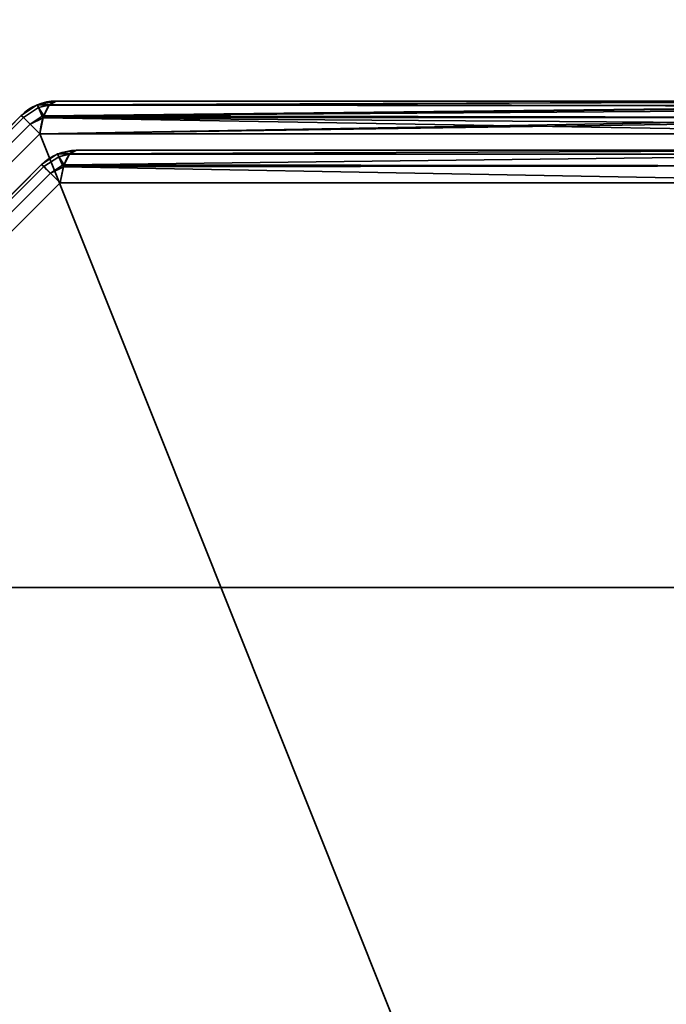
# Model space of a CAD drawing. Header units: millimetres. Extents: x -603 to 3703, y -115 to 249.
# Tile 699 of 1056: x 2471 to 2480, y -19 to -5. Entities that reach past the tile are written whole.
import ezdxf

# ---------------------------------------------------------------- set-up
doc = ezdxf.new("R2010")
doc.units = ezdxf.units.MM
doc.layers.add('151', color=7, linetype='Continuous', true_color=0xffffff)

# ---------------------------------------------------------------- blocks, each defined once
blk = doc.blocks.new('UG_SURFACE_003')
at = {"layer": '151', "color": 252, "linetype": 'Continuous', "lineweight": 35}
for points in [[(3703, -13.3, 2212.25), (3703, 230.4, 2212.25), (2297, 230.4, 2212.25), (2297, -13.3, 2212.25)], [(2447, -13.3, 2062.25), (2447, 230.4, 2062.25), (3553, 230.4, 2062.25), (3553, -13.3, 2062.25)], [(3703, -13.3, 2212.25), (2297, -13.3, 2212.25), (2447, -13.3, 2062.25), (3553, -13.3, 2062.25)]]:
    blk.add_3dface(points, dxfattribs=at)
blk = doc.blocks.new('UG_SURFACE_204')
at = {"layer": '151', "color": 252, "linetype": 'Continuous', "lineweight": 35}
for points in [[(2470.851, -6.454, 1159.987), (2470.832, -6.413, 1159.739), (2470.605, -6.564, 1159.739), (2470.637, -6.596, 1159.986)], [(2470.832, -6.413, 1159.739), (2470.832, -6.413, 1012.761), (2470.605, -6.564, 1012.761), (2470.605, -6.564, 1159.739)], [(2470.637, -6.596, 1012.514), (2470.605, -6.564, 1012.761), (2470.832, -6.413, 1012.761), (2470.851, -6.454, 1012.513)], [(2470.901, -6.575, 1160.204), (2470.851, -6.454, 1159.987), (2470.637, -6.596, 1159.987), (2470.729, -6.688, 1160.201)], [(2470.637, -6.596, 1159.986), (2470.637, -6.596, 1159.987), (2470.851, -6.454, 1159.987)], [(2470.851, -6.454, 1012.513), (2470.637, -6.596, 1012.513), (2470.637, -6.596, 1012.514)], [(2470.729, -6.688, 1012.299), (2470.637, -6.596, 1012.513), (2470.851, -6.454, 1012.513), (2470.901, -6.575, 1012.296)], [(2470.851, -6.454, 1159.987), (2470.834, -6.412, 1159.739), (2470.832, -6.413, 1159.739)], [(2470.834, -6.412, 1012.761), (2470.832, -6.413, 1012.761), (2470.832, -6.413, 1159.739), (2470.834, -6.412, 1159.739)], [(2470.832, -6.413, 1012.761), (2470.834, -6.412, 1012.761), (2470.851, -6.454, 1012.513)], [(2471.007, -6.414, 1159.987), (2471.1, -6.359, 1159.739), (2470.834, -6.412, 1159.739)], [(2470.834, -6.412, 1159.739), (2471.1, -6.359, 1159.739), (2471.1, -6.359, 1012.761), (2470.834, -6.412, 1012.761)], [(2470.834, -6.412, 1012.761), (2471.1, -6.359, 1012.761), (2471.007, -6.414, 1012.513)], [(2470.834, -6.412, 1159.739), (2470.851, -6.454, 1159.987), (2471.007, -6.414, 1159.987)], [(2471.007, -6.414, 1012.513), (2470.851, -6.454, 1012.513), (2470.834, -6.412, 1012.761)], [(2471.002, -6.417, 1160.001), (2471.007, -6.414, 1159.987), (2470.851, -6.454, 1159.987)], [(2470.851, -6.454, 1012.513), (2471.007, -6.414, 1012.513), (2471.002, -6.417, 1012.499)], [(2470.926, -6.57, 1160.202), (2471.002, -6.417, 1160.001), (2470.851, -6.454, 1159.987)], [(2470.851, -6.454, 1012.513), (2471.002, -6.417, 1012.499), (2470.926, -6.57, 1012.298)], [(2470.851, -6.454, 1159.987), (2470.901, -6.575, 1160.204), (2470.926, -6.57, 1160.202)], [(2470.926, -6.57, 1012.298), (2470.901, -6.575, 1012.296), (2470.851, -6.454, 1012.513)], [(2470.92, -6.582, 1012.281), (2470.926, -6.57, 1012.298), (2484.198, -6.424, 1007.54)], [(2484.198, -6.424, 1007.54), (2484.21, -6.432, 1007.499), (2470.92, -6.582, 1012.281)], [(2484.21, -6.432, 1007.499), (2484.278, -6.59, 1007.266), (2470.92, -6.582, 1012.281)], [(2484.196, -6.433, 1164.955), (2471.002, -6.417, 1160.001), (2470.926, -6.57, 1160.202)], [(2470.926, -6.57, 1012.298), (2471.002, -6.417, 1012.499), (2484.198, -6.424, 1007.54)], [(2470.926, -6.57, 1160.202), (2484.236, -6.475, 1165.09), (2484.196, -6.433, 1164.955)], [(2471.007, -6.414, 1159.987), (2471.002, -6.417, 1160.001), (2484.196, -6.433, 1164.955)], [(2484.198, -6.424, 1007.54), (2471.002, -6.417, 1012.499), (2471.007, -6.414, 1012.513)], [(2471.007, -6.414, 1159.987), (2484.131, -6.364, 1164.732), (2484.1, -6.359, 1164.627)], [(2484.1, -6.359, 1164.627), (2471.1, -6.359, 1159.739), (2471.007, -6.414, 1159.987)], [(2471.007, -6.414, 1012.513), (2471.1, -6.359, 1012.761), (2484.1, -6.359, 1007.873)], [(2484.1, -6.359, 1007.873), (2484.198, -6.424, 1007.54), (2471.007, -6.414, 1012.513)], [(2471.007, -6.414, 1159.987), (2484.196, -6.433, 1164.955), (2484.131, -6.364, 1164.732)], [(2484.1, -6.359, 1164.627), (2484.1, -6.359, 1007.873), (2471.1, -6.359, 1012.761), (2471.1, -6.359, 1159.739)], [(2460.596, -16.637, 1159.986), (2470.637, -6.596, 1159.986), (2470.605, -6.564, 1159.739), (2460.564, -16.605, 1159.739)], [(2470.637, -6.596, 1012.514), (2460.596, -16.637, 1012.514), (2460.564, -16.605, 1012.761), (2470.605, -6.564, 1012.761)], [(2470.605, -6.564, 1159.739), (2470.605, -6.564, 1012.761), (2460.564, -16.605, 1012.761), (2460.564, -16.605, 1159.739)], [(2470.637, -6.596, 1159.987), (2470.637, -6.596, 1159.986), (2460.596, -16.637, 1159.986), (2460.596, -16.637, 1159.987)], [(2460.596, -16.637, 1159.987), (2460.688, -16.729, 1160.201), (2470.729, -6.688, 1160.201), (2470.637, -6.596, 1159.987)], [(2470.637, -6.596, 1012.513), (2470.729, -6.688, 1012.299), (2460.688, -16.729, 1012.299), (2460.596, -16.637, 1012.513)], [(2460.596, -16.637, 1012.513), (2460.596, -16.637, 1012.514), (2470.637, -6.596, 1012.514), (2470.637, -6.596, 1012.513)], [(2470.729, -6.688, 1160.201), (2470.73, -6.689, 1160.204), (2470.901, -6.575, 1160.204)], [(2470.901, -6.575, 1012.296), (2470.73, -6.689, 1012.296), (2470.729, -6.688, 1012.299)], [(2470.916, -6.6, 1160.228), (2470.901, -6.575, 1160.204), (2470.73, -6.689, 1160.204)], [(2470.73, -6.689, 1012.296), (2470.901, -6.575, 1012.296), (2470.916, -6.6, 1012.272)], [(2470.73, -6.689, 1160.204), (2470.868, -6.827, 1160.357), (2470.916, -6.6, 1160.228)], [(2470.916, -6.6, 1012.272), (2470.868, -6.827, 1012.143), (2470.73, -6.689, 1012.296)], [(2470.868, -6.827, 1012.143), (2470.916, -6.6, 1012.272), (2484.278, -6.59, 1007.266)], [(2484.278, -6.59, 1007.266), (2484.294, -6.627, 1007.212), (2470.868, -6.827, 1012.143)], [(2470.916, -6.6, 1160.228), (2470.868, -6.827, 1160.357), (2484.332, -6.827, 1165.419)], [(2470.92, -6.582, 1160.219), (2470.926, -6.57, 1160.202), (2470.901, -6.575, 1160.204)], [(2470.901, -6.575, 1012.296), (2470.926, -6.57, 1012.298), (2470.92, -6.582, 1012.281)], [(2470.901, -6.575, 1160.204), (2470.916, -6.6, 1160.228), (2470.92, -6.582, 1160.219)], [(2470.92, -6.582, 1012.281), (2470.916, -6.6, 1012.272), (2470.901, -6.575, 1012.296)], [(2484.276, -6.594, 1165.228), (2470.92, -6.582, 1160.219), (2470.916, -6.6, 1160.228)], [(2470.916, -6.6, 1012.272), (2470.92, -6.582, 1012.281), (2484.278, -6.59, 1007.266)], [(2470.916, -6.6, 1160.228), (2484.31, -6.693, 1165.343), (2484.276, -6.594, 1165.228)], [(2470.916, -6.6, 1160.228), (2484.332, -6.827, 1165.419), (2484.31, -6.693, 1165.343)], [(2470.926, -6.57, 1160.202), (2470.92, -6.582, 1160.219), (2484.276, -6.594, 1165.228)], [(2470.926, -6.57, 1160.202), (2484.276, -6.594, 1165.228), (2484.236, -6.475, 1165.09)], [(2470.73, -6.689, 1160.204), (2470.729, -6.688, 1160.201), (2460.688, -16.729, 1160.201), (2460.689, -16.73, 1160.204)], [(2460.689, -16.73, 1012.296), (2460.688, -16.729, 1012.299), (2470.729, -6.688, 1012.299), (2470.73, -6.689, 1012.296)], [(2460.689, -16.73, 1160.204), (2460.827, -16.868, 1160.357), (2470.868, -6.827, 1160.357), (2470.73, -6.689, 1160.204)], [(2470.73, -6.689, 1012.296), (2470.868, -6.827, 1012.143), (2460.827, -16.868, 1012.143), (2460.689, -16.73, 1012.296)], [(2484.294, -6.627, 1007.212), (2484.332, -6.827, 1007.081), (2470.868, -6.827, 1012.143)], [(2470.868, -6.827, 1160.357), (2460.827, -16.868, 1160.357), (2460.827, -30.332, 1165.419), (2480.253, -30.332, 1172.723)], [(2460.827, -16.868, 1012.143), (2470.868, -6.827, 1012.143), (2484.332, -6.827, 1007.081), (2484.332, -26.252, 999.777)], [(2480.253, -30.332, 1172.723), (2484.332, -26.252, 1172.723), (2484.332, -6.827, 1165.419), (2470.868, -6.827, 1160.357)], [(2471.122, -7.113, 1013.182), (2471.122, -7.113, 1159.318), (2470.895, -7.264, 1159.318), (2470.895, -7.264, 1013.182)], [(2471.141, -7.154, 1012.933), (2471.122, -7.113, 1013.182), (2470.895, -7.264, 1013.182), (2470.927, -7.296, 1012.935)], [(2470.927, -7.296, 1159.565), (2470.895, -7.264, 1159.318), (2471.122, -7.113, 1159.318), (2471.141, -7.154, 1159.567)], [(2471.191, -7.275, 1012.717), (2471.141, -7.154, 1012.933), (2470.927, -7.296, 1012.933), (2471.019, -7.388, 1012.72)], [(2470.927, -7.296, 1012.935), (2470.927, -7.296, 1012.933), (2471.141, -7.154, 1012.933)], [(2471.141, -7.154, 1159.567), (2470.927, -7.296, 1159.567), (2470.927, -7.296, 1159.565)], [(2471.019, -7.388, 1159.78), (2470.927, -7.296, 1159.567), (2471.141, -7.154, 1159.567), (2471.191, -7.275, 1159.783)], [(2471.123, -7.112, 1159.318), (2471.122, -7.113, 1159.318), (2471.122, -7.113, 1013.182), (2471.123, -7.112, 1013.182)], [(2471.141, -7.154, 1012.933), (2471.123, -7.112, 1013.182), (2471.122, -7.113, 1013.182)], [(2471.122, -7.113, 1159.318), (2471.123, -7.112, 1159.318), (2471.141, -7.154, 1159.567)], [(2471.123, -7.112, 1013.182), (2471.39, -7.059, 1013.182), (2471.39, -7.059, 1159.318), (2471.123, -7.112, 1159.318)], [(2471.297, -7.114, 1012.933), (2471.39, -7.059, 1013.182), (2471.123, -7.112, 1013.182)], [(2471.123, -7.112, 1159.318), (2471.39, -7.059, 1159.318), (2471.297, -7.114, 1159.566)], [(2471.123, -7.112, 1013.182), (2471.141, -7.154, 1012.933), (2471.297, -7.114, 1012.933)], [(2471.297, -7.114, 1159.566), (2471.141, -7.154, 1159.567), (2471.123, -7.112, 1159.318)], [(2471.292, -7.117, 1012.92), (2471.297, -7.114, 1012.933), (2471.141, -7.154, 1012.933)], [(2471.141, -7.154, 1159.567), (2471.297, -7.114, 1159.566), (2471.292, -7.117, 1159.58)], [(2471.216, -7.27, 1012.718), (2471.292, -7.117, 1012.92), (2471.141, -7.154, 1012.933)], [(2471.141, -7.154, 1159.567), (2471.292, -7.117, 1159.58), (2471.216, -7.27, 1159.781)], [(2471.141, -7.154, 1012.933), (2471.191, -7.275, 1012.717), (2471.216, -7.27, 1012.718)], [(2471.216, -7.27, 1159.781), (2471.191, -7.275, 1159.783), (2471.141, -7.154, 1159.567)], [(2484.002, -7.117, 1164.359), (2483.92, -7.282, 1164.577), (2471.21, -7.282, 1159.798), (2471.216, -7.27, 1159.781)], [(2471.216, -7.27, 1159.781), (2471.292, -7.117, 1159.58), (2484.002, -7.117, 1164.359)], [(2483.92, -7.282, 1007.923), (2484.002, -7.117, 1008.141), (2471.292, -7.117, 1012.92), (2471.216, -7.27, 1012.718)], [(2484.1, -7.059, 1164.097), (2484.002, -7.117, 1164.359), (2471.292, -7.117, 1159.58), (2471.297, -7.114, 1159.566)], [(2471.297, -7.114, 1012.933), (2471.292, -7.117, 1012.92), (2484.002, -7.117, 1008.141)], [(2471.297, -7.114, 1159.566), (2471.39, -7.059, 1159.318), (2484.1, -7.059, 1164.097)], [(2484.002, -7.117, 1008.141), (2484.1, -7.059, 1008.403), (2471.39, -7.059, 1013.182), (2471.297, -7.114, 1012.933)], [(2484.1, -7.059, 1164.097), (2471.39, -7.059, 1159.318), (2471.39, -7.059, 1013.182), (2484.1, -7.059, 1008.403)], [(2461.296, -16.927, 1012.935), (2470.927, -7.296, 1012.935), (2470.895, -7.264, 1013.182), (2461.264, -16.895, 1013.182)], [(2470.895, -7.264, 1159.318), (2461.264, -16.895, 1159.318), (2461.264, -16.895, 1013.182), (2470.895, -7.264, 1013.182)], [(2470.927, -7.296, 1159.565), (2461.296, -16.927, 1159.565), (2461.264, -16.895, 1159.318), (2470.895, -7.264, 1159.318)], [(2470.927, -7.296, 1012.933), (2470.927, -7.296, 1012.935), (2461.296, -16.927, 1012.935), (2461.296, -16.927, 1012.933)], [(2461.296, -16.927, 1012.933), (2461.388, -17.019, 1012.72), (2471.019, -7.388, 1012.72), (2470.927, -7.296, 1012.933)], [(2470.927, -7.296, 1159.567), (2471.019, -7.388, 1159.78), (2461.388, -17.019, 1159.78), (2461.296, -16.927, 1159.567)], [(2461.296, -16.927, 1159.567), (2461.296, -16.927, 1159.565), (2470.927, -7.296, 1159.565), (2470.927, -7.296, 1159.567)], [(2471.019, -7.388, 1012.72), (2471.02, -7.389, 1012.717), (2471.191, -7.275, 1012.717)], [(2471.191, -7.275, 1159.783), (2471.02, -7.389, 1159.783), (2471.019, -7.388, 1159.78)], [(2471.206, -7.3, 1012.692), (2471.191, -7.275, 1012.717), (2471.02, -7.389, 1012.717)], [(2471.02, -7.389, 1159.783), (2471.191, -7.275, 1159.783), (2471.206, -7.3, 1159.808)], [(2471.02, -7.389, 1012.717), (2471.158, -7.527, 1012.564), (2471.206, -7.3, 1012.692)], [(2471.206, -7.3, 1159.808), (2471.158, -7.527, 1159.936), (2471.02, -7.389, 1159.783)], [(2483.92, -7.282, 1164.577), (2483.868, -7.527, 1164.715), (2471.158, -7.527, 1159.936), (2471.206, -7.3, 1159.808)], [(2471.206, -7.3, 1012.692), (2471.158, -7.527, 1012.564), (2483.868, -7.527, 1007.785)], [(2471.21, -7.282, 1012.702), (2471.216, -7.27, 1012.718), (2471.191, -7.275, 1012.717)], [(2471.191, -7.275, 1159.783), (2471.216, -7.27, 1159.781), (2471.21, -7.282, 1159.798)], [(2471.191, -7.275, 1012.717), (2471.206, -7.3, 1012.692), (2471.21, -7.282, 1012.702)], [(2471.21, -7.282, 1159.798), (2471.206, -7.3, 1159.808), (2471.191, -7.275, 1159.783)], [(2471.206, -7.3, 1159.808), (2471.21, -7.282, 1159.798), (2483.92, -7.282, 1164.577)], [(2483.868, -7.527, 1007.785), (2483.92, -7.282, 1007.923), (2471.21, -7.282, 1012.702), (2471.206, -7.3, 1012.692)], [(2471.216, -7.27, 1012.718), (2471.21, -7.282, 1012.702), (2483.92, -7.282, 1007.923)], [(2471.02, -7.389, 1012.717), (2471.019, -7.388, 1012.72), (2461.388, -17.019, 1012.72), (2461.389, -17.02, 1012.717)], [(2461.389, -17.02, 1159.783), (2461.388, -17.019, 1159.78), (2471.019, -7.388, 1159.78), (2471.02, -7.389, 1159.783)], [(2461.389, -17.02, 1012.717), (2461.527, -17.157, 1012.564), (2471.158, -7.527, 1012.564), (2471.02, -7.389, 1012.717)], [(2471.02, -7.389, 1159.783), (2471.158, -7.527, 1159.936), (2461.527, -17.157, 1159.936), (2461.389, -17.02, 1159.783)], [(2461.527, -17.157, 1159.936), (2471.158, -7.527, 1159.936), (2483.868, -7.527, 1164.715), (2484.565, -26.485, 1172.105)], [(2484.565, -26.485, 1000.395), (2483.868, -7.527, 1007.785), (2471.158, -7.527, 1012.564), (2461.527, -17.157, 1012.564)], [(2484.332, -26.252, 999.777), (2480.253, -30.332, 999.777), (2460.827, -30.332, 1007.081), (2460.827, -16.868, 1012.143)], [(2484.565, -26.485, 1172.105), (2480.485, -30.565, 1172.105), (2461.527, -29.868, 1164.715), (2461.527, -17.157, 1159.936)], [(2461.527, -17.157, 1012.564), (2461.527, -29.868, 1007.785), (2480.485, -30.565, 1000.395), (2484.565, -26.485, 1000.395)]]:
    blk.add_3dface(points, dxfattribs=at)
blk = doc.blocks.new('UG_SURFACE_220')
at = {"layer": '151', "color": 252, "linetype": 'Continuous', "lineweight": 35}
for points in [[(2470.851, -6.454, 1159.987), (2470.832, -6.413, 1159.739), (2470.605, -6.564, 1159.739), (2470.637, -6.596, 1159.986)], [(2470.832, -6.413, 1159.739), (2470.832, -6.413, 1012.761), (2470.605, -6.564, 1012.761), (2470.605, -6.564, 1159.739)], [(2470.637, -6.596, 1012.514), (2470.605, -6.564, 1012.761), (2470.832, -6.413, 1012.761), (2470.851, -6.454, 1012.513)], [(2470.901, -6.575, 1160.204), (2470.851, -6.454, 1159.987), (2470.637, -6.596, 1159.987), (2470.729, -6.688, 1160.201)], [(2470.637, -6.596, 1159.986), (2470.637, -6.596, 1159.987), (2470.851, -6.454, 1159.987)], [(2470.851, -6.454, 1012.513), (2470.637, -6.596, 1012.513), (2470.637, -6.596, 1012.514)], [(2470.729, -6.688, 1012.299), (2470.637, -6.596, 1012.513), (2470.851, -6.454, 1012.513), (2470.901, -6.575, 1012.296)], [(2470.851, -6.454, 1159.987), (2470.834, -6.412, 1159.739), (2470.832, -6.413, 1159.739)], [(2470.834, -6.412, 1012.761), (2470.832, -6.413, 1012.761), (2470.832, -6.413, 1159.739), (2470.834, -6.412, 1159.739)], [(2470.832, -6.413, 1012.761), (2470.834, -6.412, 1012.761), (2470.851, -6.454, 1012.513)], [(2471.007, -6.414, 1159.987), (2471.1, -6.359, 1159.739), (2470.834, -6.412, 1159.739)], [(2470.834, -6.412, 1159.739), (2471.1, -6.359, 1159.739), (2471.1, -6.359, 1012.761), (2470.834, -6.412, 1012.761)], [(2470.834, -6.412, 1012.761), (2471.1, -6.359, 1012.761), (2471.007, -6.414, 1012.513)], [(2470.834, -6.412, 1159.739), (2470.851, -6.454, 1159.987), (2471.007, -6.414, 1159.987)], [(2471.007, -6.414, 1012.513), (2470.851, -6.454, 1012.513), (2470.834, -6.412, 1012.761)], [(2471.002, -6.417, 1160.001), (2471.007, -6.414, 1159.987), (2470.851, -6.454, 1159.987)], [(2470.851, -6.454, 1012.513), (2471.007, -6.414, 1012.513), (2471.002, -6.417, 1012.499)], [(2470.926, -6.57, 1160.202), (2471.002, -6.417, 1160.001), (2470.851, -6.454, 1159.987)], [(2470.851, -6.454, 1012.513), (2471.002, -6.417, 1012.499), (2470.926, -6.57, 1012.298)], [(2470.851, -6.454, 1159.987), (2470.901, -6.575, 1160.204), (2470.926, -6.57, 1160.202)], [(2470.926, -6.57, 1012.298), (2470.901, -6.575, 1012.296), (2470.851, -6.454, 1012.513)], [(2470.92, -6.582, 1012.281), (2470.926, -6.57, 1012.298), (2484.198, -6.424, 1007.54)], [(2484.198, -6.424, 1007.54), (2484.21, -6.432, 1007.499), (2470.92, -6.582, 1012.281)], [(2484.21, -6.432, 1007.499), (2484.278, -6.59, 1007.266), (2470.92, -6.582, 1012.281)], [(2484.196, -6.433, 1164.955), (2471.002, -6.417, 1160.001), (2470.926, -6.57, 1160.202)], [(2470.926, -6.57, 1012.298), (2471.002, -6.417, 1012.499), (2484.198, -6.424, 1007.54)], [(2470.926, -6.57, 1160.202), (2484.236, -6.475, 1165.09), (2484.196, -6.433, 1164.955)], [(2471.007, -6.414, 1159.987), (2471.002, -6.417, 1160.001), (2484.196, -6.433, 1164.955)], [(2484.198, -6.424, 1007.54), (2471.002, -6.417, 1012.499), (2471.007, -6.414, 1012.513)], [(2471.007, -6.414, 1159.987), (2484.131, -6.364, 1164.732), (2484.1, -6.359, 1164.627)], [(2484.1, -6.359, 1164.627), (2471.1, -6.359, 1159.739), (2471.007, -6.414, 1159.987)], [(2471.007, -6.414, 1012.513), (2471.1, -6.359, 1012.761), (2484.1, -6.359, 1007.873)], [(2484.1, -6.359, 1007.873), (2484.198, -6.424, 1007.54), (2471.007, -6.414, 1012.513)], [(2471.007, -6.414, 1159.987), (2484.196, -6.433, 1164.955), (2484.131, -6.364, 1164.732)], [(2484.1, -6.359, 1164.627), (2484.1, -6.359, 1007.873), (2471.1, -6.359, 1012.761), (2471.1, -6.359, 1159.739)], [(2460.596, -16.637, 1159.986), (2470.637, -6.596, 1159.986), (2470.605, -6.564, 1159.739), (2460.564, -16.605, 1159.739)], [(2470.637, -6.596, 1012.514), (2460.596, -16.637, 1012.514), (2460.564, -16.605, 1012.761), (2470.605, -6.564, 1012.761)], [(2470.605, -6.564, 1159.739), (2470.605, -6.564, 1012.761), (2460.564, -16.605, 1012.761), (2460.564, -16.605, 1159.739)], [(2470.637, -6.596, 1159.987), (2470.637, -6.596, 1159.986), (2460.596, -16.637, 1159.986), (2460.596, -16.637, 1159.987)], [(2460.596, -16.637, 1159.987), (2460.688, -16.729, 1160.201), (2470.729, -6.688, 1160.201), (2470.637, -6.596, 1159.987)], [(2470.637, -6.596, 1012.513), (2470.729, -6.688, 1012.299), (2460.688, -16.729, 1012.299), (2460.596, -16.637, 1012.513)], [(2460.596, -16.637, 1012.513), (2460.596, -16.637, 1012.514), (2470.637, -6.596, 1012.514), (2470.637, -6.596, 1012.513)], [(2470.729, -6.688, 1160.201), (2470.73, -6.689, 1160.204), (2470.901, -6.575, 1160.204)], [(2470.901, -6.575, 1012.296), (2470.73, -6.689, 1012.296), (2470.729, -6.688, 1012.299)], [(2470.916, -6.6, 1160.228), (2470.901, -6.575, 1160.204), (2470.73, -6.689, 1160.204)], [(2470.73, -6.689, 1012.296), (2470.901, -6.575, 1012.296), (2470.916, -6.6, 1012.272)], [(2470.73, -6.689, 1160.204), (2470.868, -6.827, 1160.357), (2470.916, -6.6, 1160.228)], [(2470.916, -6.6, 1012.272), (2470.868, -6.827, 1012.143), (2470.73, -6.689, 1012.296)], [(2470.868, -6.827, 1012.143), (2470.916, -6.6, 1012.272), (2484.278, -6.59, 1007.266)], [(2484.278, -6.59, 1007.266), (2484.294, -6.627, 1007.212), (2470.868, -6.827, 1012.143)], [(2470.916, -6.6, 1160.228), (2470.868, -6.827, 1160.357), (2484.332, -6.827, 1165.419)], [(2470.92, -6.582, 1160.219), (2470.926, -6.57, 1160.202), (2470.901, -6.575, 1160.204)], [(2470.901, -6.575, 1012.296), (2470.926, -6.57, 1012.298), (2470.92, -6.582, 1012.281)], [(2470.901, -6.575, 1160.204), (2470.916, -6.6, 1160.228), (2470.92, -6.582, 1160.219)], [(2470.92, -6.582, 1012.281), (2470.916, -6.6, 1012.272), (2470.901, -6.575, 1012.296)], [(2484.276, -6.594, 1165.228), (2470.92, -6.582, 1160.219), (2470.916, -6.6, 1160.228)], [(2470.916, -6.6, 1012.272), (2470.92, -6.582, 1012.281), (2484.278, -6.59, 1007.266)], [(2470.916, -6.6, 1160.228), (2484.31, -6.693, 1165.343), (2484.276, -6.594, 1165.228)], [(2470.916, -6.6, 1160.228), (2484.332, -6.827, 1165.419), (2484.31, -6.693, 1165.343)], [(2470.926, -6.57, 1160.202), (2470.92, -6.582, 1160.219), (2484.276, -6.594, 1165.228)], [(2470.926, -6.57, 1160.202), (2484.276, -6.594, 1165.228), (2484.236, -6.475, 1165.09)], [(2470.73, -6.689, 1160.204), (2470.729, -6.688, 1160.201), (2460.688, -16.729, 1160.201), (2460.689, -16.73, 1160.204)], [(2460.689, -16.73, 1012.296), (2460.688, -16.729, 1012.299), (2470.729, -6.688, 1012.299), (2470.73, -6.689, 1012.296)], [(2460.689, -16.73, 1160.204), (2460.827, -16.868, 1160.357), (2470.868, -6.827, 1160.357), (2470.73, -6.689, 1160.204)], [(2470.73, -6.689, 1012.296), (2470.868, -6.827, 1012.143), (2460.827, -16.868, 1012.143), (2460.689, -16.73, 1012.296)], [(2484.294, -6.627, 1007.212), (2484.332, -6.827, 1007.081), (2470.868, -6.827, 1012.143)], [(2470.868, -6.827, 1160.357), (2460.827, -16.868, 1160.357), (2460.827, -30.332, 1165.419), (2480.253, -30.332, 1172.723)], [(2460.827, -16.868, 1012.143), (2470.868, -6.827, 1012.143), (2484.332, -6.827, 1007.081), (2484.332, -26.252, 999.777)], [(2480.253, -30.332, 1172.723), (2484.332, -26.252, 1172.723), (2484.332, -6.827, 1165.419), (2470.868, -6.827, 1160.357)], [(2471.122, -7.113, 1013.182), (2471.122, -7.113, 1159.318), (2470.895, -7.264, 1159.318), (2470.895, -7.264, 1013.182)], [(2471.141, -7.154, 1012.933), (2471.122, -7.113, 1013.182), (2470.895, -7.264, 1013.182), (2470.927, -7.296, 1012.935)], [(2470.927, -7.296, 1159.565), (2470.895, -7.264, 1159.318), (2471.122, -7.113, 1159.318), (2471.141, -7.154, 1159.567)], [(2471.191, -7.275, 1012.717), (2471.141, -7.154, 1012.933), (2470.927, -7.296, 1012.933), (2471.019, -7.388, 1012.72)], [(2470.927, -7.296, 1012.935), (2470.927, -7.296, 1012.933), (2471.141, -7.154, 1012.933)], [(2471.141, -7.154, 1159.567), (2470.927, -7.296, 1159.567), (2470.927, -7.296, 1159.565)], [(2471.019, -7.388, 1159.78), (2470.927, -7.296, 1159.567), (2471.141, -7.154, 1159.567), (2471.191, -7.275, 1159.783)], [(2471.123, -7.112, 1159.318), (2471.122, -7.113, 1159.318), (2471.122, -7.113, 1013.182), (2471.123, -7.112, 1013.182)], [(2471.141, -7.154, 1012.933), (2471.123, -7.112, 1013.182), (2471.122, -7.113, 1013.182)], [(2471.122, -7.113, 1159.318), (2471.123, -7.112, 1159.318), (2471.141, -7.154, 1159.567)], [(2471.123, -7.112, 1013.182), (2471.39, -7.059, 1013.182), (2471.39, -7.059, 1159.318), (2471.123, -7.112, 1159.318)], [(2471.297, -7.114, 1012.933), (2471.39, -7.059, 1013.182), (2471.123, -7.112, 1013.182)], [(2471.123, -7.112, 1159.318), (2471.39, -7.059, 1159.318), (2471.297, -7.114, 1159.566)], [(2471.123, -7.112, 1013.182), (2471.141, -7.154, 1012.933), (2471.297, -7.114, 1012.933)], [(2471.297, -7.114, 1159.566), (2471.141, -7.154, 1159.567), (2471.123, -7.112, 1159.318)], [(2471.292, -7.117, 1012.92), (2471.297, -7.114, 1012.933), (2471.141, -7.154, 1012.933)], [(2471.141, -7.154, 1159.567), (2471.297, -7.114, 1159.566), (2471.292, -7.117, 1159.58)], [(2471.216, -7.27, 1012.718), (2471.292, -7.117, 1012.92), (2471.141, -7.154, 1012.933)], [(2471.141, -7.154, 1159.567), (2471.292, -7.117, 1159.58), (2471.216, -7.27, 1159.781)], [(2471.141, -7.154, 1012.933), (2471.191, -7.275, 1012.717), (2471.216, -7.27, 1012.718)], [(2471.216, -7.27, 1159.781), (2471.191, -7.275, 1159.783), (2471.141, -7.154, 1159.567)], [(2484.002, -7.117, 1164.359), (2483.92, -7.282, 1164.577), (2471.21, -7.282, 1159.798), (2471.216, -7.27, 1159.781)], [(2471.216, -7.27, 1159.781), (2471.292, -7.117, 1159.58), (2484.002, -7.117, 1164.359)], [(2483.92, -7.282, 1007.923), (2484.002, -7.117, 1008.141), (2471.292, -7.117, 1012.92), (2471.216, -7.27, 1012.718)], [(2484.1, -7.059, 1164.097), (2484.002, -7.117, 1164.359), (2471.292, -7.117, 1159.58), (2471.297, -7.114, 1159.566)], [(2471.297, -7.114, 1012.933), (2471.292, -7.117, 1012.92), (2484.002, -7.117, 1008.141)], [(2471.297, -7.114, 1159.566), (2471.39, -7.059, 1159.318), (2484.1, -7.059, 1164.097)], [(2484.002, -7.117, 1008.141), (2484.1, -7.059, 1008.403), (2471.39, -7.059, 1013.182), (2471.297, -7.114, 1012.933)], [(2484.1, -7.059, 1164.097), (2471.39, -7.059, 1159.318), (2471.39, -7.059, 1013.182), (2484.1, -7.059, 1008.403)], [(2461.296, -16.927, 1012.935), (2470.927, -7.296, 1012.935), (2470.895, -7.264, 1013.182), (2461.264, -16.895, 1013.182)], [(2470.895, -7.264, 1159.318), (2461.264, -16.895, 1159.318), (2461.264, -16.895, 1013.182), (2470.895, -7.264, 1013.182)], [(2470.927, -7.296, 1159.565), (2461.296, -16.927, 1159.565), (2461.264, -16.895, 1159.318), (2470.895, -7.264, 1159.318)], [(2470.927, -7.296, 1012.933), (2470.927, -7.296, 1012.935), (2461.296, -16.927, 1012.935), (2461.296, -16.927, 1012.933)], [(2461.296, -16.927, 1012.933), (2461.388, -17.019, 1012.72), (2471.019, -7.388, 1012.72), (2470.927, -7.296, 1012.933)], [(2470.927, -7.296, 1159.567), (2471.019, -7.388, 1159.78), (2461.388, -17.019, 1159.78), (2461.296, -16.927, 1159.567)], [(2461.296, -16.927, 1159.567), (2461.296, -16.927, 1159.565), (2470.927, -7.296, 1159.565), (2470.927, -7.296, 1159.567)], [(2471.019, -7.388, 1012.72), (2471.02, -7.389, 1012.717), (2471.191, -7.275, 1012.717)], [(2471.191, -7.275, 1159.783), (2471.02, -7.389, 1159.783), (2471.019, -7.388, 1159.78)], [(2471.206, -7.3, 1012.692), (2471.191, -7.275, 1012.717), (2471.02, -7.389, 1012.717)], [(2471.02, -7.389, 1159.783), (2471.191, -7.275, 1159.783), (2471.206, -7.3, 1159.808)], [(2471.02, -7.389, 1012.717), (2471.158, -7.527, 1012.564), (2471.206, -7.3, 1012.692)], [(2471.206, -7.3, 1159.808), (2471.158, -7.527, 1159.936), (2471.02, -7.389, 1159.783)], [(2483.92, -7.282, 1164.577), (2483.868, -7.527, 1164.715), (2471.158, -7.527, 1159.936), (2471.206, -7.3, 1159.808)], [(2471.206, -7.3, 1012.692), (2471.158, -7.527, 1012.564), (2483.868, -7.527, 1007.785)], [(2471.21, -7.282, 1012.702), (2471.216, -7.27, 1012.718), (2471.191, -7.275, 1012.717)], [(2471.191, -7.275, 1159.783), (2471.216, -7.27, 1159.781), (2471.21, -7.282, 1159.798)], [(2471.191, -7.275, 1012.717), (2471.206, -7.3, 1012.692), (2471.21, -7.282, 1012.702)], [(2471.21, -7.282, 1159.798), (2471.206, -7.3, 1159.808), (2471.191, -7.275, 1159.783)], [(2471.206, -7.3, 1159.808), (2471.21, -7.282, 1159.798), (2483.92, -7.282, 1164.577)], [(2483.868, -7.527, 1007.785), (2483.92, -7.282, 1007.923), (2471.21, -7.282, 1012.702), (2471.206, -7.3, 1012.692)], [(2471.216, -7.27, 1012.718), (2471.21, -7.282, 1012.702), (2483.92, -7.282, 1007.923)], [(2471.02, -7.389, 1012.717), (2471.019, -7.388, 1012.72), (2461.388, -17.019, 1012.72), (2461.389, -17.02, 1012.717)], [(2461.389, -17.02, 1159.783), (2461.388, -17.019, 1159.78), (2471.019, -7.388, 1159.78), (2471.02, -7.389, 1159.783)], [(2461.389, -17.02, 1012.717), (2461.527, -17.157, 1012.564), (2471.158, -7.527, 1012.564), (2471.02, -7.389, 1012.717)], [(2471.02, -7.389, 1159.783), (2471.158, -7.527, 1159.936), (2461.527, -17.157, 1159.936), (2461.389, -17.02, 1159.783)], [(2461.527, -17.157, 1159.936), (2471.158, -7.527, 1159.936), (2483.868, -7.527, 1164.715), (2484.565, -26.485, 1172.105)], [(2484.565, -26.485, 1000.395), (2483.868, -7.527, 1007.785), (2471.158, -7.527, 1012.564), (2461.527, -17.157, 1012.564)], [(2484.332, -26.252, 999.777), (2480.253, -30.332, 999.777), (2460.827, -30.332, 1007.081), (2460.827, -16.868, 1012.143)], [(2484.565, -26.485, 1172.105), (2480.485, -30.565, 1172.105), (2461.527, -29.868, 1164.715), (2461.527, -17.157, 1159.936)], [(2461.527, -17.157, 1012.564), (2461.527, -29.868, 1007.785), (2480.485, -30.565, 1000.395), (2484.565, -26.485, 1000.395)]]:
    blk.add_3dface(points, dxfattribs=at)
blk = doc.blocks.new('UG_SURFACE_230')
at = {"layer": '151', "color": 252, "linetype": 'Continuous', "lineweight": 35}
for points in [[(2432, -13.3, 2075.25), (3568, -13.3, 2075.25), (3566.5, -13.3, 2073.75), (2433.5, -13.3, 2073.75)], [(2432, -13.3, 2075.25), (2432, -30.22, 2075.25), (3568, -30.22, 2075.25), (3568, -13.3, 2075.25)], [(2433.5, -13.3, 2073.75), (3566.5, -13.3, 2073.75), (3566.5, -30.22, 2073.75), (2433.5, -30.22, 2073.75)]]:
    blk.add_3dface(points, dxfattribs=at)

msp = doc.modelspace()

# ---------------------------------------------------------------- linework, layer by layer
at = {"layer": '151', "color": 252, "linetype": 'Continuous', "lineweight": -3, "true_color": 0x939598}
for p, q in [((2471.1, -6.359, 1012.761), (2484.1, -6.359, 1007.873)), ((2471.1, -6.359, 1012.761), (2471.1, -6.359, 1159.739)), ((2471.1, -6.359, 1159.739), (2484.1, -6.359, 1164.627)), ((2471.1, -6.359, 1012.761), (2471.1, -6.359, 1159.739)), ((2471.1, -6.359, 1012.761), (2484.1, -6.359, 1007.873)), ((2471.1, -6.359, 1159.739), (2484.1, -6.359, 1164.627)), ((2460.564, -16.605, 1012.761), (2470.605, -6.564, 1012.761)), ((2470.605, -6.564, 1159.739), (2460.564, -16.605, 1159.739)), ((2460.564, -16.605, 1012.761), (2470.605, -6.564, 1012.761)), ((2470.605, -6.564, 1159.739), (2460.564, -16.605, 1159.739)), ((2470.605, -6.564, 1012.761), (2470.605, -6.564, 1159.739)), ((2470.605, -6.564, 1012.761), (2470.605, -6.564, 1159.739)), ((2470.868, -6.827, 1160.357), (2460.827, -16.868, 1160.357)), ((2460.827, -16.868, 1012.143), (2470.868, -6.827, 1012.143)), ((2460.827, -16.868, 1012.143), (2470.868, -6.827, 1012.143)), ((2470.868, -6.827, 1160.357), (2460.827, -16.868, 1160.357)), ((2470.868, -6.827, 1160.357), (2484.332, -6.827, 1165.419)), ((2470.868, -6.827, 1012.143), (2484.332, -6.827, 1007.081)), ((2470.868, -6.827, 1160.357), (2484.332, -6.827, 1165.419)), ((2470.868, -6.827, 1012.143), (2484.332, -6.827, 1007.081)), ((2484.1, -7.059, 1164.097), (2471.39, -7.059, 1159.318)), ((2471.39, -7.059, 1013.182), (2484.1, -7.059, 1008.403)), ((2471.39, -7.059, 1159.318), (2471.39, -7.059, 1013.182)), ((2484.1, -7.059, 1164.097), (2471.39, -7.059, 1159.318)), ((2471.39, -7.059, 1013.182), (2484.1, -7.059, 1008.403)), ((2471.39, -7.059, 1159.318), (2471.39, -7.059, 1013.182)), ((2470.895, -7.264, 1159.318), (2461.264, -16.895, 1159.318)), ((2461.264, -16.895, 1013.182), (2470.895, -7.264, 1013.182)), ((2470.895, -7.264, 1159.318), (2461.264, -16.895, 1159.318)), ((2461.264, -16.895, 1013.182), (2470.895, -7.264, 1013.182)), ((2470.895, -7.264, 1013.182), (2470.895, -7.264, 1159.318)), ((2470.895, -7.264, 1013.182), (2470.895, -7.264, 1159.318)), ((2471.157, -7.527, 1012.564), (2461.527, -17.157, 1012.564)), ((2461.527, -17.157, 1159.936), (2471.157, -7.527, 1159.936)), ((2461.527, -17.157, 1159.936), (2471.157, -7.527, 1159.936)), ((2471.157, -7.527, 1012.564), (2461.527, -17.157, 1012.564)), ((2471.157, -7.527, 1159.936), (2483.868, -7.527, 1164.715)), ((2483.868, -7.527, 1007.785), (2471.157, -7.527, 1012.564)), ((2483.868, -7.527, 1007.785), (2471.157, -7.527, 1012.564)), ((2471.157, -7.527, 1159.936), (2483.868, -7.527, 1164.715)), ((2297, -13.3, 2212.25), (3703, -13.3, 2212.25)), ((3568, -13.3, 2075.25), (2432, -13.3, 2075.25)), ((3566.5, -13.3, 2073.75), (2433.5, -13.3, 2073.75)), ((3553, -13.3, 2062.25), (2447, -13.3, 2062.25))]:
    msp.add_line(p, q, dxfattribs=at)
msp.add_arc((2471.1, -7.059, 1012.761), 0.7, 90, 135, dxfattribs=at)
msp.add_arc((2471.1, -7.059, 1012.761), 0.7, 90, 135, dxfattribs=at)
at = {"layer": '151', "color": 252, "linetype": 'Continuous', "lineweight": -3, "true_color": 0x939598, "extrusion": (0, 0, -1)}
for centre in [(-2471.1, -7.059, -1159.739), (-2471.1, -7.059, -1159.739), (-2471.39, -7.759, -1013.182), (-2471.39, -7.759, -1159.318), (-2471.39, -7.759, -1159.318), (-2471.39, -7.759, -1013.182)]:
    msp.add_arc(centre, 0.7, 45, 90, dxfattribs=at)
at = {"layer": '151', "color": 252, "linetype": 'Continuous', "lineweight": -3, "true_color": 0x939598, "extrusion": (0.936029, 0, -0.351924)}
msp.add_arc((-7.059, 1817.612, 1956.606), 0.7, 289.3882, 0, dxfattribs=at)
msp.add_arc((-7.059, 1817.612, 1956.606), 0.7, 289.3882, 0, dxfattribs=at)
at = {"layer": '151', "color": 252, "linetype": 'Continuous', "lineweight": -3, "true_color": 0x939598, "extrusion": (-0.936029, 8.66365e-17, -0.351924)}
msp.add_arc((7.059, 215.91, -2721.16), 0.7, 109.3882, 180, dxfattribs=at)
msp.add_arc((7.059, 215.91, -2721.16), 0.7, 109.3882, 180, dxfattribs=at)
at = {"layer": '151', "color": 252, "linetype": 'Continuous', "lineweight": -3, "true_color": 0x939598, "extrusion": (-0.707107, -0.707107, 7.62964e-17)}
msp.add_arc((1752.323, 1012.761, -1742.34), 0.7, 180, 242, dxfattribs=at)
msp.add_arc((1752.323, 1012.761, -1742.34), 0.7, 180, 242, dxfattribs=at)
at = {"layer": '151', "color": 252, "linetype": 'Continuous', "lineweight": -3, "true_color": 0x939598, "extrusion": (0.707107, 0.707107, 7.62964e-17)}
msp.add_arc((-1752.323, 1159.739, 1742.34), 0.7, 0, 62, dxfattribs=at)
msp.add_arc((-1752.323, 1159.739, 1742.34), 0.7, 0, 62, dxfattribs=at)
at = {"layer": '151', "color": 252, "linetype": 'Continuous', "lineweight": -3, "true_color": 0x939598, "extrusion": (-0.936029, -1.06172e-16, 0.351924)}
msp.add_arc((7.759, 1818.108, -1956.729), 0.7, 180, 250.6118, dxfattribs=at)
msp.add_arc((7.759, 1818.108, -1956.729), 0.7, 180, 250.6118, dxfattribs=at)
at = {"layer": '151', "color": 252, "linetype": 'Continuous', "lineweight": -3, "true_color": 0x939598, "extrusion": (0.936029, 0, 0.351924)}
msp.add_arc((-7.759, 215.415, 2721.283), 0.7, 0, 70.6118, dxfattribs=at)
msp.add_arc((-7.759, 215.415, 2721.283), 0.7, 0, 70.6118, dxfattribs=at)
at = {"layer": '151', "color": 252, "linetype": 'Continuous', "lineweight": -3, "true_color": 0x939598, "extrusion": (-0.707107, -0.707107, 6.11814e-17)}
for centre, start, end in [((1753.023, 1013.182, -1742.05), 180, 242), ((1753.023, 1159.318, -1742.05), 118, 180), ((1753.023, 1013.182, -1742.05), 180, 242), ((1753.023, 1159.318, -1742.05), 118, 180)]:
    msp.add_arc(centre, 0.7, start, end, dxfattribs=at)

# ---------------------------------------------------------------- block references
at = {"layer": '151', "color": 252, "linetype": 'Continuous', "lineweight": -3, "true_color": 0x939598}
for name in ['UG_SURFACE_003', 'UG_SURFACE_230', 'UG_SURFACE_204', 'UG_SURFACE_220']:
    msp.add_blockref(name, (0, 0), dxfattribs=at)

doc.saveas('drawing.dxf')
